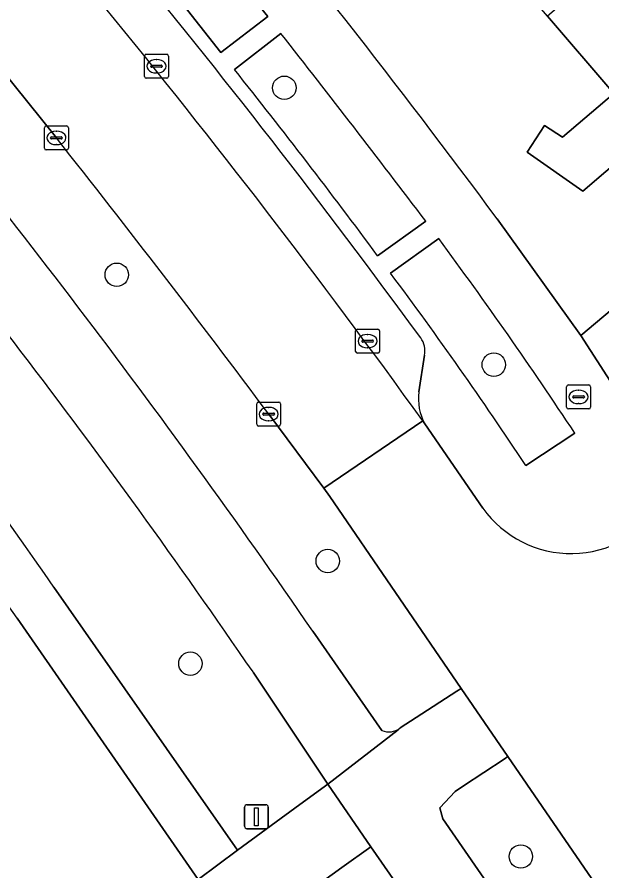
# Model space of a CAD drawing. Extents: x 159888 to 160761, y 384031 to 384750.
# Drawn here: x 160231.32 to 160255.76, y 384337.21 to 384372.87 of the extents above; entities that cross this region are included whole.
import ezdxf

# ---------------------------------------------------------------- set-up
doc = ezdxf.new("R2010")
doc.units = 0
for name, color, linetype in [('IMGEO_Berm_groen', 7, 'Continuous'), ('IMGEO_Boom', 7, 'Continuous'), ('IMGEO_Brandkraan', 7, 'Continuous'), ('IMGEO_Erf', 7, 'Continuous'), ('IMGEO_Fietspad_gesloten', 7, 'Continuous'), ('IMGEO_Groenvoorziening', 7, 'Continuous'), ('IMGEO_Kolk', 7, 'Continuous'), ('IMGEO_Lichtmast', 7, 'Continuous'), ('IMGEO_Pand', 7, 'Continuous'), ('IMGEO_Parkeervlak_open', 7, 'Continuous'), ('IMGEO_Rijbaan_lokaal_open', 7, 'Continuous'), ('IMGEO_Voetpad_halfverhard', 7, 'Continuous'), ('IMGEO_Voetpad_open', 7, 'Continuous')]:
    doc.layers.add(name, color=color, linetype=linetype)

msp = doc.modelspace()

# ---------------------------------------------------------------- linework, layer by layer
at = {"layer": 'IMGEO_Berm_groen'}
for points in [[(160232.965, 384367.821), (160229.358, 384372.29), (160217.106, 384386.23)], [(160247.327, 384343.181), (160247.998, 384343.614), (160249.707, 384344.715), (160249.887, 384344.834), (160244.389, 384352.849), (160244.139, 384353.187), (160241.837, 384356.288)], [(160232.86, 384349.054), (160240.539, 384338.074), (160243.139, 384339.978), (160244.312, 384340.838), (160241.182, 384345.516)], [(160243.679, 384347.225), (160246.571, 384343.077)]]:
    msp.add_lwpolyline(points, dxfattribs=at)
for points in [[(160258.695, 384331.991), (160257.084, 384334.34), (160251.837, 384341.99), (160251.678, 384341.876), (160249.983, 384340.766), (160249.625, 384340.532), (160248.994, 384339.84), (160249.116, 384339.382), (160272.795, 384305.122), (160273.997, 384305.998), (160274.722, 384306.526), (160275.69, 384307.23), (160268.757, 384317.297)], [(160246.106, 384338.221), (160244.888, 384337.345), (160242.369, 384335.534), (160257.471, 384313.515), (160263.851, 384304.396), (160265.215, 384305.276), (160266.992, 384302.822), (160265.632, 384301.851), (160271.767, 384293.083), (160273.112, 384296.463), (160273.78, 384298.143), (160261.712, 384315.783)]]:
    msp.add_lwpolyline(points, close=True, dxfattribs=at)
for centre, radius, start, end in [((159956.836, 384149.758), 348.241, 34.54418, 40.04879), ((159976.212, 384163.804), 321.292, 34.44172, 40.34), ((159842.131, 384057.985), 498.748, 36.73422, 38.40585), ((160072.088, 384238.361), 195.194, 34.54773, 41.06547), ((160246.865, 384343.736), 0.722, 245.9366, 309.729)]:
    msp.add_arc(centre, radius, start, end, dxfattribs=at)
at = {"layer": 'IMGEO_Boom'}
for centre in [(160242.492, 384369.915), (160235.489, 384362.106), (160251.245, 384358.351), (160244.306, 384350.152), (160238.565, 384345.866), (160252.376, 384337.81)]:
    msp.add_circle(centre, 0.489, dxfattribs=at)
at = {"layer": 'IMGEO_Brandkraan'}
for p, q in [((160254.288, 384356.578), (160254.288, 384357.43)), ((160254.363, 384357.504), (160255.215, 384357.504)), ((160254.776, 384357.284), (160254.801, 384357.284)), ((160255.289, 384357.43), (160255.289, 384356.578)), ((160254.547, 384356.998), (160254.547, 384357.01)), ((160254.985, 384356.961), (160254.587, 384356.961)), ((160254.59, 384357.047), (160254.988, 384357.047)), ((160255.031, 384357.01), (160255.031, 384356.998)), ((160254.799, 384356.724), (160254.774, 384356.724)), ((160255.215, 384356.504), (160254.363, 384356.504))]:
    msp.add_line(p, q, dxfattribs=at)
for points in [[(160254.288, 384356.578), (160254.288, 384357.43)], [(160254.363, 384357.504), (160255.215, 384357.504)], [(160255.289, 384357.43), (160255.289, 384356.578)], [(160255.215, 384356.504), (160254.363, 384356.504)]]:
    msp.add_lwpolyline(points, dxfattribs=at)
for centre, radius, start, end in [((160254.365, 384357.428), 0.0765, 91.552, 178.448), ((160254.365, 384357.428), 0.0765, 91.552, 178.448), ((160255.213, 384357.428), 0.0765, 1.552, 88.448), ((160255.213, 384357.428), 0.0765, 1.552, 88.448), ((160254.587, 384357.007), 0.0403, 85.8775, 175.7526), ((160254.584, 384356.997), 0.0366, 178.938, 274.7102), ((160254.988, 384357.004), 0.043, 264.8664, 352.4533), ((160254.992, 384357.009), 0.0386, 1.7309, 96.639), ((160254.365, 384356.58), 0.0765, 181.552, 268.448), ((160254.365, 384356.58), 0.0765, 181.552, 268.448), ((160255.213, 384356.58), 0.0765, 271.552, 358.448), ((160255.213, 384356.58), 0.0765, 271.552, 358.448)]:
    msp.add_arc(centre, radius, start, end, dxfattribs=at)
for centre, major_axis, ratio, start_param, end_param in [((160254.775, 384357.004), (-0.387, 0.002), 0.722429, 4.712389, 7.853982), ((160254.8, 384357.004), (-0.39, 0.002), 0.717154, 1.570796, 4.712389)]:
    msp.add_ellipse(centre, major_axis=major_axis, ratio=ratio, start_param=start_param, end_param=end_param, dxfattribs=at)
at = {"layer": 'IMGEO_Erf'}
msp.add_lwpolyline([(160251.391, 384364.439), (160254.889, 384359.573), (160259.602, 384363.534), (160260.735, 384364.486), (160257.748, 384367.974), (160254.967, 384365.592), (160252.638, 384367.22), (160253.369, 384368.345), (160254.116, 384367.849), (160256.256, 384369.681), (160253.495, 384372.905), (160250.734, 384376.129), (160247.942, 384373.738), (160245.621, 384375.35), (160246.472, 384376.455), (160247.014, 384376.12), (160249.168, 384377.959), (160246.369, 384381.228), (160243.569, 384384.497), (160240.766, 384382.096), (160238.402, 384383.829), (160239.065, 384384.832), (160239.915, 384384.532), (160242.027, 384386.34)], dxfattribs=at)
msp.add_arc((159928.033, 384124.513), 402.647, 36.57478, 39.53815, dxfattribs=at)
at = {"layer": 'IMGEO_Fietspad_gesloten'}
for points in [[(160246.571, 384343.077), (160243.679, 384347.225)], [(160241.182, 384345.516), (160244.312, 384340.838), (160247.247, 384343.098), (160247.327, 384343.181)], [(160272.795, 384305.122), (160249.116, 384339.382), (160248.994, 384339.84), (160249.625, 384340.532), (160249.983, 384340.766), (160251.678, 384341.876), (160251.837, 384341.99), (160249.887, 384344.834), (160249.707, 384344.715), (160247.998, 384343.614), (160247.327, 384343.181), (160247.247, 384343.098), (160244.312, 384340.838), (160246.106, 384338.221), (160261.712, 384315.783)]]:
    msp.add_lwpolyline(points, dxfattribs=at)
for centre, radius, start, end in [((159956.836, 384149.758), 348.241, 34.54418, 40.04879), ((159976.212, 384163.804), 321.292, 34.44172, 40.34), ((160246.865, 384343.736), 0.722, 245.9366, 309.729)]:
    msp.add_arc(centre, radius, start, end, dxfattribs=at)
at = {"layer": 'IMGEO_Groenvoorziening'}
for points in [[(160234.889, 384381.305), (160232.98, 384379.738), (160237.599, 384374.245), (160238.44, 384373.16), (160239.842, 384371.394), (160241.807, 384372.897), (160238.79, 384376.591)], [(160259.602, 384363.534), (160254.889, 384359.573), (160256.658, 384356.833), (160261.313, 384361.982)]]:
    msp.add_lwpolyline(points, close=True, dxfattribs=at)
for points in [[(160242.347, 384372.185), (160240.407, 384370.678)], [(160246.389, 384362.901), (160248.401, 384364.348)], [(160248.942, 384363.62), (160246.931, 384362.17)], [(160252.584, 384354.135), (160254.629, 384355.493)], [(160238.885, 384336.845), (160231.322, 384347.768)]]:
    msp.add_lwpolyline(points, dxfattribs=at)
for centre, radius, start, end in [((159783.253, 384011.283), 583.967, 37.199887, 38.17153), ((160022.386, 384196.789), 278.874, 36.55921, 38.57513), ((160053.624, 384224.453), 216.294, 34.75899, 40.67967), ((160101.502, 384254.393), 183.491, 33.43419, 36.53187), ((160112.542, 384261.615), 167.844, 33.45111, 36.80526)]:
    msp.add_arc(centre, radius, start, end, dxfattribs=at)
at = {"layer": 'IMGEO_Kolk'}
for p, q in [((160236.649, 384370.388), (160236.649, 384371.24)), ((160236.724, 384371.314), (160237.576, 384371.314)), ((160237.65, 384371.24), (160237.65, 384370.388)), ((160236.908, 384370.808), (160236.908, 384370.82)), ((160236.951, 384370.857), (160237.349, 384370.857)), ((160237.137, 384371.094), (160237.162, 384371.094)), ((160237.392, 384370.82), (160237.392, 384370.808)), ((160237.346, 384370.771), (160236.948, 384370.771)), ((160237.16, 384370.534), (160237.135, 384370.534)), ((160237.576, 384370.314), (160236.724, 384370.314)), ((160232.539, 384368.321), (160233.391, 384368.321)), ((160232.464, 384367.395), (160232.464, 384368.247)), ((160232.952, 384368.101), (160232.977, 384368.101)), ((160233.465, 384368.247), (160233.465, 384367.395)), ((160232.723, 384367.815), (160232.723, 384367.827)), ((160233.161, 384367.778), (160232.763, 384367.778)), ((160232.766, 384367.864), (160233.164, 384367.864)), ((160233.207, 384367.827), (160233.207, 384367.815)), ((160233.391, 384367.321), (160232.539, 384367.321)), ((160232.975, 384367.541), (160232.95, 384367.541)), ((160245.472, 384358.908), (160245.472, 384359.76)), ((160245.547, 384359.834), (160246.399, 384359.834)), ((160246.473, 384359.76), (160246.473, 384358.908)), ((160245.96, 384359.614), (160245.985, 384359.614)), ((160245.731, 384359.328), (160245.731, 384359.34)), ((160246.169, 384359.291), (160245.771, 384359.291)), ((160245.774, 384359.377), (160246.172, 384359.377)), ((160245.983, 384359.054), (160245.958, 384359.054)), ((160246.215, 384359.34), (160246.215, 384359.328)), ((160246.399, 384358.834), (160245.547, 384358.834)), ((160241.336, 384355.862), (160241.336, 384356.714)), ((160241.411, 384356.788), (160242.263, 384356.788)), ((160241.824, 384356.568), (160241.849, 384356.568)), ((160242.337, 384356.714), (160242.337, 384355.862)), ((160241.595, 384356.282), (160241.595, 384356.294)), ((160242.033, 384356.245), (160241.635, 384356.245)), ((160241.638, 384356.331), (160242.036, 384356.331)), ((160242.079, 384356.294), (160242.079, 384356.282)), ((160241.847, 384356.008), (160241.822, 384356.008)), ((160242.263, 384355.788), (160241.411, 384355.788))]:
    msp.add_line(p, q, dxfattribs=at)
for points in [[(160236.649, 384370.388), (160236.649, 384371.24)], [(160236.724, 384371.314), (160237.576, 384371.314)], [(160237.65, 384371.24), (160237.65, 384370.388)], [(160237.576, 384370.314), (160236.724, 384370.314)], [(160232.539, 384368.321), (160233.391, 384368.321)], [(160232.464, 384367.395), (160232.464, 384368.247)], [(160233.465, 384368.247), (160233.465, 384367.395)], [(160233.391, 384367.321), (160232.539, 384367.321)], [(160245.472, 384358.908), (160245.472, 384359.76)], [(160245.547, 384359.834), (160246.399, 384359.834)], [(160246.473, 384359.76), (160246.473, 384358.908)], [(160246.399, 384358.834), (160245.547, 384358.834)], [(160241.336, 384355.862), (160241.336, 384356.714)], [(160241.411, 384356.788), (160242.263, 384356.788)], [(160242.337, 384356.714), (160242.337, 384355.862)], [(160242.263, 384355.788), (160241.411, 384355.788)]]:
    msp.add_lwpolyline(points, dxfattribs=at)
for centre, radius, start, end in [((160236.726, 384371.238), 0.0765, 91.552, 178.448), ((160236.726, 384371.238), 0.0765, 91.552, 178.448), ((160237.574, 384371.238), 0.0765, 1.552, 88.448), ((160237.574, 384371.238), 0.0765, 1.552, 88.448), ((160236.948, 384370.817), 0.0403, 85.8775, 175.7526), ((160236.945, 384370.807), 0.0366, 178.938, 274.7102), ((160237.349, 384370.814), 0.043, 264.8664, 352.4533), ((160237.353, 384370.819), 0.0386, 1.7309, 96.639), ((160236.726, 384370.39), 0.0765, 181.552, 268.448), ((160236.726, 384370.39), 0.0765, 181.552, 268.448), ((160237.574, 384370.39), 0.0765, 271.552, 358.448), ((160237.574, 384370.39), 0.0765, 271.552, 358.448), ((160232.541, 384368.245), 0.0765, 91.552, 178.448), ((160232.541, 384368.245), 0.0765, 91.552, 178.448), ((160233.389, 384368.245), 0.0765, 1.552, 88.448), ((160233.389, 384368.245), 0.0765, 1.552, 88.448), ((160232.763, 384367.824), 0.0403, 85.8775, 175.7526), ((160232.76, 384367.814), 0.0366, 178.938, 274.7102), ((160233.164, 384367.821), 0.043, 264.8664, 352.4533), ((160233.168, 384367.826), 0.0386, 1.7309, 96.639), ((160232.541, 384367.397), 0.0765, 181.552, 268.448), ((160232.541, 384367.397), 0.0765, 181.552, 268.448), ((160233.389, 384367.397), 0.0765, 271.552, 358.448), ((160233.389, 384367.397), 0.0765, 271.552, 358.448), ((160245.549, 384359.758), 0.0765, 91.552, 178.448), ((160245.549, 384359.758), 0.0765, 91.552, 178.448), ((160246.397, 384359.758), 0.0765, 1.552, 88.448), ((160246.397, 384359.758), 0.0765, 1.552, 88.448), ((160245.771, 384359.337), 0.0403, 85.8775, 175.7526), ((160245.768, 384359.327), 0.0366, 178.938, 274.7102), ((160246.172, 384359.334), 0.043, 264.8664, 352.4533), ((160246.176, 384359.339), 0.0386, 1.7309, 96.639), ((160245.549, 384358.91), 0.0765, 181.552, 268.448), ((160245.549, 384358.91), 0.0765, 181.552, 268.448), ((160246.397, 384358.91), 0.0765, 271.552, 358.448), ((160246.397, 384358.91), 0.0765, 271.552, 358.448), ((160241.413, 384356.712), 0.0765, 91.552, 178.448), ((160241.413, 384356.712), 0.0765, 91.552, 178.448), ((160242.261, 384356.712), 0.0765, 1.552, 88.448), ((160242.261, 384356.712), 0.0765, 1.552, 88.448), ((160241.635, 384356.291), 0.0403, 85.8775, 175.7526), ((160241.632, 384356.281), 0.0366, 178.938, 274.7102), ((160242.036, 384356.288), 0.043, 264.8664, 352.4533), ((160242.04, 384356.293), 0.0386, 1.7309, 96.639), ((160241.413, 384355.864), 0.0765, 181.552, 268.448), ((160241.413, 384355.864), 0.0765, 181.552, 268.448), ((160242.261, 384355.864), 0.0765, 271.552, 358.448), ((160242.261, 384355.864), 0.0765, 271.552, 358.448)]:
    msp.add_arc(centre, radius, start, end, dxfattribs=at)
for centre, major_axis, ratio, start_param, end_param in [((160237.136, 384370.814), (-0.387, 0.002), 0.722429, 4.712389, 7.853982), ((160237.161, 384370.814), (-0.39, 0.002), 0.717154, 1.570796, 4.712389), ((160232.951, 384367.821), (-0.387, 0.002), 0.722429, 4.712389, 7.853982), ((160232.976, 384367.821), (-0.39, 0.002), 0.717154, 1.570796, 4.712389), ((160245.959, 384359.334), (-0.387, 0.002), 0.722429, 4.712389, 7.853982), ((160245.984, 384359.334), (-0.39, 0.002), 0.717154, 1.570796, 4.712389), ((160241.823, 384356.288), (-0.387, 0.002), 0.722429, 4.712389, 7.853982), ((160241.848, 384356.288), (-0.39, 0.002), 0.717154, 1.570796, 4.712389)]:
    msp.add_ellipse(centre, major_axis=major_axis, ratio=ratio, start_param=start_param, end_param=end_param, dxfattribs=at)
at = {"layer": 'IMGEO_Lichtmast'}
for p, q in [((160240.829, 384339.073), (160240.829, 384339.873)), ((160240.829, 384339.873), (160240.829, 384339.073)), ((160240.929, 384339.973), (160241.719, 384339.973)), ((160241.719, 384339.973), (160240.929, 384339.973)), ((160241.819, 384339.873), (160241.819, 384339.073)), ((160241.819, 384339.073), (160241.819, 384339.873)), ((160241.719, 384338.973), (160240.929, 384338.973)), ((160240.929, 384338.973), (160241.719, 384338.973))]:
    msp.add_line(p, q, dxfattribs=at)
msp.add_lwpolyline([(160241.249, 384339.848), (160241.399, 384339.848), (160241.399, 384339.098), (160241.249, 384339.098), (160241.249, 384339.848)], dxfattribs=at)
for centre, start, end in [((160240.929, 384339.873), 90, 180), ((160240.929, 384339.873), 90, 180), ((160241.719, 384339.873), 0, 90), ((160241.719, 384339.873), 360, 90), ((160240.929, 384339.073), 180, 270), ((160240.929, 384339.073), 180, 270), ((160241.719, 384339.073), 270, 0), ((160241.719, 384339.073), 270, 0)]:
    msp.add_arc(centre, 0.1, start, end, dxfattribs=at)
at = {"layer": 'IMGEO_Pand'}
msp.add_lwpolyline([(160264.872, 384372.453), (160267.744, 384374.911), (160266.223, 384376.687), (160264.162, 384374.923), (160262.477, 384376.892), (160261.666, 384376.198), (160259.836, 384378.335), (160253.495, 384372.905), (160256.256, 384369.681), (160254.116, 384367.849), (160253.369, 384368.345), (160252.638, 384367.22), (160254.967, 384365.592), (160257.748, 384367.974), (160260.735, 384364.486), (160267.058, 384369.901)], close=True, dxfattribs=at)
at = {"layer": 'IMGEO_Parkeervlak_open'}
for points in [[(160248.117, 384357.212), (160248.347, 384358.742)], [(160248.279, 384356.005), (160248.36, 384355.88)]]:
    msp.add_lwpolyline(points, dxfattribs=at)
for centre, radius, start, end in [((159969.953, 384156.223), 344.563, 36.14699, 43.0255), ((159959.248, 384147.319), 356.495, 35.83006, 42.84924), ((160247.478, 384358.933), 0.89, 347.6259, 36.8445), ((160250.288, 384356.92), 2.191, 172.3385, 208.3393)]:
    msp.add_arc(centre, radius, start, end, dxfattribs=at)
at = {"layer": 'IMGEO_Rijbaan_lokaal_open'}
for points in [[(160209.066, 384401.235), (160205.606, 384397.619), (160209.459, 384393.839), (160211.385, 384391.997), (160214.807, 384388.628), (160217.106, 384386.23), (160229.358, 384372.29), (160232.965, 384367.821)], [(160241.837, 384356.288), (160244.139, 384353.187), (160248.279, 384356.005)], [(160250.785, 384352.356), (160248.36, 384355.88), (160248.279, 384356.005), (160244.139, 384353.187), (160244.389, 384352.849), (160249.887, 384344.834), (160251.837, 384341.99), (160257.084, 384334.34), (160261.25, 384337.096), (160259.921, 384339.082)]]:
    msp.add_lwpolyline(points, dxfattribs=at)
for centre, radius, start, end in [((159959.248, 384147.319), 356.495, 35.83006, 42.84924), ((159842.131, 384057.985), 498.748, 36.73422, 38.40585), ((160254.476, 384355.01), 4.546, 215.7136, 326.0674)]:
    msp.add_arc(centre, radius, start, end, dxfattribs=at)
at = {"layer": 'IMGEO_Voetpad_halfverhard'}
for points in [[(160231.322, 384347.768), (160238.885, 384336.845), (160240.539, 384338.074), (160232.86, 384349.054)], [(160282.072, 384278.341), (160274.352, 384289.384), (160275.464, 384293.165), (160276.01, 384295.023), (160273.78, 384298.143), (160273.112, 384296.463), (160271.767, 384293.083), (160265.632, 384301.851), (160263.851, 384304.396), (160257.471, 384313.515), (160242.369, 384335.534), (160244.888, 384337.345), (160246.106, 384338.221), (160244.312, 384340.838), (160243.139, 384339.978), (160240.539, 384338.074), (160238.885, 384336.845), (160255.772, 384312.455), (160271.15, 384290.507), (160271.425, 384290.115), (160275.61, 384284.187), (160309.437, 384235.048)]]:
    msp.add_lwpolyline(points, dxfattribs=at)
for centre, radius, start, end in [((160072.088, 384238.361), 195.194, 34.54773, 41.06547), ((160053.624, 384224.453), 216.294, 34.75899, 40.67967)]:
    msp.add_arc(centre, radius, start, end, dxfattribs=at)
at = {"layer": 'IMGEO_Voetpad_open'}
msp.add_lwpolyline([(160234.889, 384381.305), (160238.79, 384376.591), (160241.807, 384372.897), (160239.842, 384371.394), (160238.44, 384373.16), (160237.599, 384374.245), (160232.98, 384379.738)], close=True, dxfattribs=at)
for points in [[(160240.407, 384370.678), (160242.347, 384372.185)], [(160258.248, 384352.472), (160258.945, 384353.29), (160256.658, 384356.833), (160254.889, 384359.573), (160251.391, 384364.439)], [(160248.401, 384364.348), (160246.389, 384362.901)], [(160246.931, 384362.17), (160248.942, 384363.62)], [(160248.347, 384358.742), (160248.117, 384357.212)], [(160248.36, 384355.88), (160250.785, 384352.356)], [(160254.629, 384355.493), (160252.584, 384354.135)]]:
    msp.add_lwpolyline(points, dxfattribs=at)
for centre, radius, start, end in [((159969.953, 384156.223), 344.563, 36.14699, 43.0255), ((159928.033, 384124.513), 402.647, 36.57478, 39.53815), ((159783.253, 384011.283), 583.967, 37.199887, 38.17153), ((160022.386, 384196.789), 278.874, 36.55921, 38.57513), ((160101.502, 384254.393), 183.491, 33.43419, 36.53187), ((160112.542, 384261.615), 167.844, 33.45111, 36.80526), ((160247.478, 384358.933), 0.89, 347.6259, 36.8445), ((160250.288, 384356.92), 2.191, 172.3385, 208.3393), ((160254.476, 384355.01), 4.546, 215.7136, 326.0674)]:
    msp.add_arc(centre, radius, start, end, dxfattribs=at)

doc.saveas('drawing.dxf')
